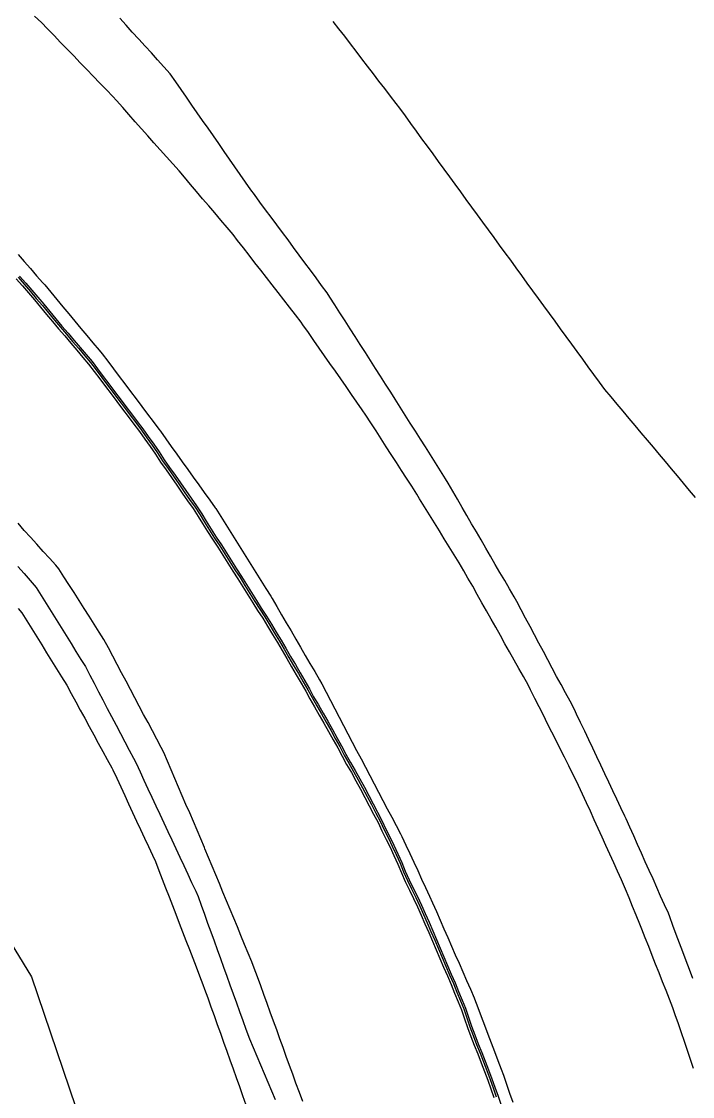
# Model space of a CAD drawing. Extents: x 1901471 to 1963503, y 756461 to 799997.
# Drawn here: x 1940853.7 to 1940925, y 780857.5 to 780971.7 of the extents above; entities that cross this region are included whole.
import ezdxf

# ---------------------------------------------------------------- set-up
doc = ezdxf.new("R2010")
doc.units = 0
for name, color, linetype in [('RD_EX_Conc', 7, 'Continuous'), ('RD_EX_DR_ErosCtrl', 7, 'Continuous'), ('RD_EX_H2O', 7, 'Continuous'), ('RD_EX_Road', 7, 'Continuous'), ('RD_EX_VEG', 7, 'Continuous')]:
    doc.layers.add(name, color=color, linetype=linetype)

msp = doc.modelspace()

# ---------------------------------------------------------------- linework, layer by layer
at = {"layer": 'RD_EX_Conc'}
for points in [[(1940853.13, 780944.4), (1940853.79, 780943.65), (1940854.45, 780942.9), (1940855.07, 780942.17), (1940855.71, 780941.4), (1940856.35, 780940.63), (1940856.99, 780939.87), (1940857.63, 780939.1), (1940858.29, 780938.34), (1940858.93, 780937.58), (1940859.58, 780936.82), (1940860.22, 780936.06), (1940860.83, 780935.34), (1940861.42, 780934.57), (1940862.02, 780933.77), (1940862.62, 780932.97), (1940863.22, 780932.17), (1940863.82, 780931.37), (1940864.42, 780930.57), (1940865.02, 780929.77), (1940865.62, 780928.97), (1940866.22, 780928.17), (1940866.8, 780927.36), (1940867.37, 780926.58), (1940867.93, 780925.76), (1940868.47, 780924.92), (1940869.05, 780924.1), (1940869.63, 780923.29), (1940870.21, 780922.47), (1940870.77, 780921.64), (1940871.34, 780920.82), (1940871.92, 780920.01), (1940872.47, 780919.17), (1940872.91, 780918.41), (1940873.44, 780917.57), (1940873.98, 780916.73), (1940874.54, 780915.9), (1940875.08, 780915.05), (1940875.61, 780914.21), (1940876.14, 780913.36), (1940876.69, 780912.53), (1940877.22, 780911.68), (1940877.75, 780910.83), (1940878.28, 780909.98), (1940878.77, 780909.18), (1940879.33, 780908.35), (1940879.84, 780907.49), (1940880.35, 780906.63), (1940880.88, 780905.78), (1940881.38, 780904.92), (1940881.88, 780904.05), (1940882.39, 780903.19), (1940882.39, 780903.19), (1940882.89, 780902.32), (1940883.4, 780901.46), (1940883.9, 780900.6), (1940884.33, 780899.79), (1940884.84, 780898.93), (1940885.33, 780898.06), (1940885.83, 780897.19), (1940886.32, 780896.32), (1940886.8, 780895.44), (1940887.3, 780894.58), (1940887.76, 780893.69), (1940888.24, 780892.81), (1940888.74, 780891.94), (1940889.22, 780891.07), (1940889.71, 780890.18), (1940890.18, 780889.3), (1940890.64, 780888.42), (1940891.11, 780887.53), (1940891.58, 780886.65), (1940891.99, 780885.74), (1940892.45, 780884.85), (1940892.85, 780884.03), (1940893.26, 780883.12), (1940893.67, 780882.21), (1940894.05, 780881.28), (1940894.47, 780880.37), (1940894.9, 780879.47), (1940895.35, 780878.57), (1940895.77, 780877.67), (1940896.16, 780876.78), (1940896.56, 780875.86), (1940896.97, 780874.95), (1940897.37, 780874.03), (1940897.75, 780873.11), (1940898.15, 780872.19), (1940898.54, 780871.27), (1940898.94, 780870.35), (1940899.34, 780869.44), (1940899.69, 780868.5), (1940900.1, 780867.59), (1940900.43, 780866.74), (1940900.76, 780865.8), (1940901.08, 780864.85), (1940901.43, 780863.91), (1940901.78, 780862.98), (1940902.18, 780862.06), (1940902.54, 780861.12), (1940902.89, 780860.19), (1940903.24, 780859.25), (1940903.56, 780858.36), (1940903.88, 780857.42)], [(1940853.33, 780944.57), (1940853.99, 780943.82), (1940854.64, 780943.07), (1940855.27, 780942.33), (1940855.91, 780941.57), (1940856.55, 780940.8), (1940857.19, 780940.03), (1940857.83, 780939.27), (1940858.49, 780938.51), (1940859.13, 780937.74), (1940859.78, 780936.99), (1940860.42, 780936.22), (1940861.04, 780935.5), (1940861.62, 780934.72), (1940862.22, 780933.92), (1940862.82, 780933.12), (1940863.42, 780932.33), (1940864.03, 780931.53), (1940864.63, 780930.73), (1940865.23, 780929.93), (1940865.83, 780929.13), (1940866.43, 780928.33), (1940867.01, 780927.52), (1940867.58, 780926.73), (1940868.14, 780925.91), (1940868.69, 780925.07), (1940869.26, 780924.25), (1940869.84, 780923.44), (1940870.42, 780922.62), (1940870.98, 780921.79), (1940871.55, 780920.97), (1940872.13, 780920.16), (1940872.68, 780919.32), (1940873.13, 780918.55), (1940873.66, 780917.71), (1940874.2, 780916.86), (1940874.77, 780916.04), (1940875.3, 780915.19), (1940875.83, 780914.35), (1940876.37, 780913.5), (1940876.91, 780912.66), (1940877.44, 780911.82), (1940877.97, 780910.97), (1940878.5, 780910.12), (1940879, 780909.31), (1940879.55, 780908.48), (1940880.07, 780907.62), (1940880.57, 780906.76), (1940881.1, 780905.91), (1940881.6, 780905.05), (1940882.11, 780904.18), (1940882.61, 780903.32), (1940882.61, 780903.32), (1940883.12, 780902.46), (1940883.62, 780901.59), (1940884.12, 780900.73), (1940884.56, 780899.91), (1940885.07, 780899.05), (1940885.56, 780898.18), (1940886.06, 780897.31), (1940886.55, 780896.44), (1940887.03, 780895.56), (1940887.53, 780894.7), (1940887.99, 780893.81), (1940888.47, 780892.93), (1940888.97, 780892.06), (1940889.45, 780891.19), (1940889.94, 780890.31), (1940890.41, 780889.42), (1940890.87, 780888.54), (1940891.34, 780887.65), (1940891.81, 780886.77), (1940892.22, 780885.86), (1940892.68, 780884.97), (1940893.09, 780884.14), (1940893.5, 780883.23), (1940893.91, 780882.31), (1940894.28, 780881.39), (1940894.7, 780880.48), (1940895.14, 780879.58), (1940895.59, 780878.68), (1940896.01, 780877.77), (1940896.4, 780876.88), (1940896.8, 780875.97), (1940897.2, 780875.05), (1940897.61, 780874.14), (1940897.99, 780873.21), (1940898.39, 780872.3), (1940898.78, 780871.38), (1940899.17, 780870.46), (1940899.58, 780869.54), (1940899.93, 780868.61), (1940900.33, 780867.69), (1940900.68, 780866.83), (1940901, 780865.89), (1940901.32, 780864.94), (1940901.67, 780864), (1940902.03, 780863.07), (1940902.43, 780862.15), (1940902.78, 780861.21), (1940903.13, 780860.28), (1940903.49, 780859.34), (1940903.8, 780858.45), (1940904.13, 780857.5)], [(1940853.48, 780944.7), (1940854.14, 780943.95), (1940854.79, 780943.2), (1940855.42, 780942.46), (1940856.06, 780941.7), (1940856.7, 780940.93), (1940857.34, 780940.16), (1940857.98, 780939.39), (1940858.64, 780938.64), (1940859.28, 780937.87), (1940859.94, 780937.12), (1940860.58, 780936.35), (1940861.2, 780935.63), (1940861.78, 780934.84), (1940862.38, 780934.04), (1940862.98, 780933.25), (1940863.58, 780932.45), (1940864.19, 780931.65), (1940864.79, 780930.85), (1940865.39, 780930.05), (1940865.99, 780929.25), (1940866.59, 780928.45), (1940867.17, 780927.64), (1940867.74, 780926.85), (1940868.31, 780926.03), (1940868.85, 780925.19), (1940869.42, 780924.37), (1940870.01, 780923.55), (1940870.58, 780922.74), (1940871.15, 780921.91), (1940871.71, 780921.09), (1940872.3, 780920.27), (1940872.85, 780919.44), (1940873.3, 780918.66), (1940873.83, 780917.81), (1940874.37, 780916.97), (1940874.93, 780916.14), (1940875.47, 780915.3), (1940876, 780914.45), (1940876.53, 780913.61), (1940877.08, 780912.77), (1940877.61, 780911.92), (1940878.14, 780911.07), (1940878.67, 780910.23), (1940879.17, 780909.42), (1940879.73, 780908.58), (1940880.24, 780907.72), (1940880.74, 780906.86), (1940881.27, 780906.01), (1940881.78, 780905.15), (1940882.28, 780904.28), (1940882.79, 780903.42), (1940882.79, 780903.42), (1940883.29, 780902.56), (1940883.79, 780901.69), (1940884.3, 780900.83), (1940884.73, 780900), (1940885.25, 780899.15), (1940885.74, 780898.27), (1940886.24, 780897.41), (1940886.73, 780896.53), (1940887.21, 780895.66), (1940887.71, 780894.79), (1940888.17, 780893.9), (1940888.65, 780893.02), (1940889.15, 780892.16), (1940889.63, 780891.28), (1940890.12, 780890.4), (1940890.58, 780889.52), (1940891.05, 780888.63), (1940891.52, 780887.75), (1940891.98, 780886.86), (1940892.4, 780885.95), (1940892.86, 780885.06), (1940893.27, 780884.22), (1940893.68, 780883.31), (1940894.09, 780882.4), (1940894.47, 780881.47), (1940894.88, 780880.56), (1940895.32, 780879.66), (1940895.77, 780878.77), (1940896.19, 780877.86), (1940896.58, 780876.96), (1940896.99, 780876.05), (1940897.39, 780875.13), (1940897.79, 780874.22), (1940898.17, 780873.29), (1940898.57, 780872.38), (1940898.97, 780871.46), (1940899.36, 780870.54), (1940899.76, 780869.62), (1940900.12, 780868.69), (1940900.52, 780867.77), (1940900.86, 780866.9), (1940901.19, 780865.96), (1940901.51, 780865.01), (1940901.86, 780864.07), (1940902.21, 780863.14), (1940902.61, 780862.22), (1940902.97, 780861.29), (1940903.32, 780860.35), (1940903.67, 780859.41), (1940903.99, 780858.51), (1940904.32, 780857.56), (1940904.64, 780856.62)]]:
    msp.add_lwpolyline(points, dxfattribs=at)
at = {"layer": 'RD_EX_DR_ErosCtrl'}
for points in [[(1940883.57, 780857.01), (1940883.22, 780857.94), (1940882.85, 780858.96), (1940882.51, 780859.9), (1940882.17, 780860.84), (1940881.83, 780861.78), (1940881.49, 780862.72), (1940881.15, 780863.66), (1940880.81, 780864.6), (1940880.47, 780865.54), (1940880.13, 780866.48), (1940879.79, 780867.42), (1940879.45, 780868.36), (1940879.11, 780869.3), (1940878.77, 780870.24), (1940878.43, 780871.18), (1940878.15, 780871.85), (1940877.77, 780872.77), (1940877.39, 780873.69), (1940877.01, 780874.62), (1940876.63, 780875.54), (1940876.24, 780876.47), (1940875.86, 780877.39), (1940875.48, 780878.32), (1940875.1, 780879.24), (1940874.72, 780880.16), (1940874.34, 780881.09), (1940873.95, 780882.01), (1940873.57, 780882.94), (1940873.19, 780883.86), (1940873.14, 780883.98), (1940872.75, 780884.9), (1940872.75, 780884.9), (1940872.35, 780885.82), (1940871.96, 780886.74), (1940871.57, 780887.66), (1940871.17, 780888.57), (1940870.78, 780889.49), (1940870.39, 780890.41), (1940869.99, 780891.33), (1940869.6, 780892.25), (1940869.21, 780893.17), (1940868.81, 780894.09), (1940868.54, 780894.6), (1940868.08, 780895.48), (1940867.61, 780896.37), (1940867.14, 780897.25), (1940866.67, 780898.13), (1940866.2, 780899.01), (1940865.74, 780899.9), (1940865.27, 780900.78), (1940864.8, 780901.66), (1940864.33, 780902.55), (1940863.86, 780903.43), (1940863.4, 780904.31), (1940862.93, 780905.2), (1940862.46, 780906.08), (1940861.96, 780906.86), (1940861.43, 780907.7), (1940860.89, 780908.55), (1940860.35, 780909.39), (1940859.81, 780910.23), (1940859.28, 780911.07), (1940858.74, 780911.92), (1940858.2, 780912.76), (1940857.66, 780913.6), (1940857.34, 780913.97), (1940856.67, 780914.71), (1940856, 780915.45), (1940855.33, 780916.2), (1940854.66, 780916.94), (1940853.99, 780917.68), (1940853.33, 780918.43)], [(1940853.35, 780909.37), (1940853.73, 780908.92), (1940854.25, 780908.07), (1940854.78, 780907.22), (1940855.31, 780906.37), (1940855.84, 780905.52), (1940856.36, 780904.67), (1940856.89, 780903.82), (1940857.42, 780902.97), (1940857.94, 780902.12), (1940858.5, 780901.22), (1940858.98, 780900.34), (1940859.46, 780899.46), (1940859.94, 780898.59), (1940860.42, 780897.71), (1940860.9, 780896.83), (1940861.37, 780895.96), (1940861.85, 780895.08), (1940862.33, 780894.2), (1940862.81, 780893.32), (1940863.29, 780892.45), (1940863.4, 780892.24), (1940863.82, 780891.34), (1940864.24, 780890.43), (1940864.66, 780889.52), (1940865.08, 780888.62), (1940865.5, 780887.71), (1940865.92, 780886.8), (1940866.34, 780885.9), (1940866.76, 780884.99), (1940867.18, 780884.08), (1940867.61, 780883.18), (1940867.93, 780882.49), (1940867.93, 780882.49), (1940868.29, 780881.55), (1940868.65, 780880.62), (1940869.01, 780879.69), (1940869.37, 780878.75), (1940869.73, 780877.82), (1940870.09, 780876.89), (1940870.45, 780875.96), (1940870.81, 780875.02), (1940871.17, 780874.09), (1940871.53, 780873.16), (1940871.89, 780872.22), (1940872.25, 780871.29), (1940872.61, 780870.36), (1940872.97, 780869.43), (1940873.15, 780868.95), (1940873.48, 780868.01), (1940873.82, 780867.07), (1940874.16, 780866.13), (1940874.49, 780865.19), (1940874.83, 780864.25), (1940875.16, 780863.3), (1940875.5, 780862.36), (1940875.84, 780861.42), (1940876.17, 780860.48), (1940876.51, 780859.54), (1940876.85, 780858.6), (1940877.18, 780857.65), (1940877.53, 780856.66)]]:
    msp.add_lwpolyline(points, dxfattribs=at)
at = {"layer": 'RD_EX_H2O'}
for points in [[(1940886.78, 780971.75), (1940887.39, 780970.96), (1940888, 780970.17), (1940888.61, 780969.37), (1940889.21, 780968.58), (1940889.82, 780967.79), (1940890.43, 780967), (1940891.04, 780966.2), (1940891.64, 780965.41), (1940892.25, 780964.62), (1940892.86, 780963.82), (1940893.47, 780963.03), (1940893.85, 780962.52), (1940894.44, 780961.72), (1940895.03, 780960.91), (1940895.62, 780960.1), (1940896.21, 780959.29), (1940896.8, 780958.49), (1940897.39, 780957.68), (1940897.98, 780956.87), (1940898.57, 780956.06), (1940899.16, 780955.25), (1940899.75, 780954.45), (1940900.33, 780953.64), (1940900.92, 780952.83), (1940901.51, 780952.02), (1940902.1, 780951.22), (1940902.69, 780950.41), (1940903.28, 780949.6), (1940903.87, 780948.79), (1940904.46, 780947.98), (1940905.05, 780947.18), (1940905.64, 780946.37), (1940906.23, 780945.56), (1940906.82, 780944.75), (1940907.4, 780943.95), (1940907.99, 780943.14), (1940908.58, 780942.33), (1940909.17, 780941.52), (1940909.76, 780940.71), (1940910.35, 780939.91), (1940910.94, 780939.1), (1940911.53, 780938.29), (1940912.12, 780937.48), (1940912.71, 780936.68), (1940913.3, 780935.87), (1940913.88, 780935.06), (1940914.47, 780934.25), (1940915.06, 780933.44), (1940915.65, 780932.63), (1940916.3, 780931.87), (1940916.94, 780931.1), (1940917.58, 780930.34), (1940918.22, 780929.58), (1940918.86, 780928.81), (1940919.5, 780928.05), (1940920.15, 780927.28), (1940920.79, 780926.52), (1940921.43, 780925.75), (1940922.07, 780924.99), (1940922.71, 780924.22), (1940923.35, 780923.46), (1940923.99, 780922.69), (1940924.64, 780921.93), (1940925.28, 780921.16)], [(1940853.31, 780913.84), (1940853.97, 780913.09), (1940854.63, 780912.34), (1940855.26, 780911.61), (1940855.79, 780910.76), (1940856.32, 780909.91), (1940856.85, 780909.06), (1940857.37, 780908.21), (1940857.9, 780907.36), (1940858.43, 780906.51), (1940858.96, 780905.66), (1940859.48, 780904.81), (1940860.01, 780903.96), (1940860.49, 780903.2), (1940860.95, 780902.31), (1940861.42, 780901.43), (1940861.88, 780900.54), (1940862.34, 780899.66), (1940862.81, 780898.77), (1940863.27, 780897.89), (1940863.74, 780897), (1940864.2, 780896.11), (1940864.67, 780895.23), (1940865.13, 780894.34), (1940865.6, 780893.46), (1940865.87, 780892.94), (1940866.29, 780892.04), (1940866.71, 780891.13), (1940867.13, 780890.23), (1940867.55, 780889.32), (1940867.98, 780888.41), (1940868.4, 780887.51), (1940868.82, 780886.6), (1940869.24, 780885.69), (1940869.66, 780884.79), (1940870.09, 780883.88), (1940870.51, 780882.97), (1940870.93, 780882.07), (1940871.35, 780881.16), (1940871.77, 780880.25), (1940872.2, 780879.35), (1940872.46, 780878.79), (1940872.8, 780877.85), (1940873.13, 780876.91), (1940873.47, 780875.96), (1940873.81, 780875.02), (1940874.15, 780874.08), (1940874.49, 780873.14), (1940874.83, 780872.2), (1940875.17, 780871.26), (1940875.51, 780870.32), (1940875.84, 780869.38), (1940876.18, 780868.44), (1940876.52, 780867.5), (1940876.86, 780866.56), (1940877.2, 780865.62), (1940877.54, 780864.68), (1940877.91, 780863.65), (1940878.3, 780862.73), (1940878.69, 780861.8), (1940879.07, 780860.88), (1940879.46, 780859.96), (1940879.85, 780859.04), (1940880.24, 780858.12), (1940880.63, 780857.2)]]:
    msp.add_lwpolyline(points, dxfattribs=at)
at = {"layer": 'RD_EX_Road'}
for points in [[(1940925.1, 780860.52), (1940924.78, 780861.46), (1940924.45, 780862.41), (1940924.13, 780863.36), (1940923.81, 780864.3), (1940923.48, 780865.25), (1940923.16, 780866.2), (1940922.91, 780866.94), (1940922.54, 780867.87), (1940922.17, 780868.8), (1940921.8, 780869.73), (1940921.43, 780870.66), (1940921.07, 780871.59), (1940920.7, 780872.52), (1940920.33, 780873.45), (1940919.96, 780874.38), (1940919.59, 780875.31), (1940919.59, 780875.31), (1940919.38, 780875.85), (1940919, 780876.78), (1940918.62, 780877.7), (1940918.24, 780878.63), (1940917.86, 780879.55), (1940917.45, 780880.55), (1940917.03, 780881.46), (1940916.62, 780882.37), (1940916.2, 780883.28), (1940915.79, 780884.19), (1940915.37, 780885.1), (1940914.96, 780886.01), (1940914.54, 780886.92), (1940914.13, 780887.83), (1940913.71, 780888.74), (1940913.3, 780889.65), (1940912.88, 780890.56), (1940912.73, 780890.89), (1940912.28, 780891.78), (1940911.83, 780892.67), (1940911.38, 780893.57), (1940910.94, 780894.46), (1940910.49, 780895.35), (1940910.04, 780896.25), (1940909.59, 780897.14), (1940909.14, 780898.04), (1940908.69, 780898.93), (1940908.24, 780899.82), (1940907.79, 780900.72), (1940907.51, 780901.28), (1940907.02, 780902.15), (1940906.53, 780903.02), (1940906.04, 780903.89), (1940905.55, 780904.76), (1940905.06, 780905.64), (1940904.57, 780906.51), (1940904.08, 780907.38), (1940903.59, 780908.25), (1940903.1, 780909.12), (1940902.61, 780909.99), (1940902.12, 780910.87), (1940901.63, 780911.74), (1940901.13, 780912.61), (1940900.7, 780913.37), (1940900.18, 780914.23), (1940899.66, 780915.08), (1940899.13, 780915.93), (1940898.61, 780916.78), (1940898.09, 780917.64), (1940897.56, 780918.49), (1940897.04, 780919.34), (1940896.52, 780920.19), (1940895.99, 780921.04), (1940895.7, 780921.53), (1940895.15, 780922.37), (1940894.61, 780923.21), (1940894.07, 780924.05), (1940893.53, 780924.89), (1940892.98, 780925.73), (1940892.44, 780926.57), (1940891.9, 780927.41), (1940891.36, 780928.25), (1940890.81, 780929.09), (1940890.27, 780929.93), (1940890.27, 780929.93), (1940889.9, 780930.49), (1940889.33, 780931.31), (1940888.76, 780932.13), (1940888.19, 780932.95), (1940887.61, 780933.77), (1940887.04, 780934.59), (1940886.47, 780935.41), (1940885.9, 780936.23), (1940885.32, 780937.05), (1940884.75, 780937.87), (1940884.18, 780938.69), (1940883.6, 780939.51), (1940883.4, 780939.8), (1940882.79, 780940.59), (1940882.17, 780941.38), (1940881.56, 780942.17), (1940880.95, 780942.96), (1940880.34, 780943.75), (1940879.72, 780944.54), (1940879.11, 780945.33), (1940878.5, 780946.12), (1940877.89, 780946.91), (1940877.28, 780947.7), (1940876.66, 780948.49), (1940876.18, 780949.11), (1940875.54, 780949.87), (1940874.89, 780950.63), (1940874.24, 780951.4), (1940873.59, 780952.16), (1940872.94, 780952.92), (1940872.29, 780953.68), (1940871.65, 780954.44), (1940871, 780955.2), (1940870.43, 780955.87), (1940869.76, 780956.62), (1940869.1, 780957.36), (1940868.44, 780958.11), (1940867.77, 780958.86), (1940867.11, 780959.6), (1940866.44, 780960.35), (1940865.78, 780961.1), (1940865.11, 780961.85), (1940864.45, 780962.59), (1940863.78, 780963.34), (1940863.4, 780963.77), (1940862.71, 780964.49), (1940862.01, 780965.21), (1940861.32, 780965.93), (1940860.62, 780966.65), (1940859.93, 780967.37), (1940859.24, 780968.09), (1940858.54, 780968.81), (1940857.85, 780969.53), (1940857.16, 780970.25), (1940856.46, 780970.97), (1940855.83, 780971.63), (1940855.09, 780972.3)], [(1940925.01, 780870.08), (1940924.66, 780871.01), (1940924.31, 780871.95), (1940923.96, 780872.89), (1940923.61, 780873.82), (1940923.26, 780874.76), (1940922.91, 780875.7), (1940922.56, 780876.63), (1940922.42, 780877), (1940922.01, 780877.91), (1940922.01, 780877.91), (1940921.6, 780878.83), (1940921.2, 780879.74), (1940920.79, 780880.65), (1940920.38, 780881.56), (1940919.97, 780882.48), (1940919.56, 780883.39), (1940919.15, 780884.3), (1940918.75, 780885.21), (1940918.34, 780886.13), (1940917.93, 780887.04), (1940917.81, 780887.31), (1940917.38, 780888.21), (1940916.95, 780889.11), (1940916.52, 780890.02), (1940916.1, 780890.92), (1940915.67, 780891.83), (1940915.24, 780892.73), (1940914.81, 780893.63), (1940914.38, 780894.54), (1940913.96, 780895.44), (1940913.53, 780896.34), (1940913.1, 780897.25), (1940912.67, 780898.15), (1940912.44, 780898.64), (1940911.97, 780899.52), (1940911.5, 780900.41), (1940911.03, 780901.29), (1940910.55, 780902.17), (1940910.08, 780903.05), (1940909.61, 780903.93), (1940909.14, 780904.81), (1940908.67, 780905.7), (1940908.2, 780906.58), (1940907.73, 780907.46), (1940907.25, 780908.34), (1940906.78, 780909.22), (1940906.31, 780910.11), (1940906.04, 780910.61), (1940905.54, 780911.47), (1940905.04, 780912.34), (1940904.53, 780913.2), (1940904.03, 780914.07), (1940903.53, 780914.93), (1940903.03, 780915.8), (1940902.53, 780916.66), (1940902.02, 780917.52), (1940901.52, 780918.39), (1940901.02, 780919.25), (1940900.52, 780920.12), (1940900.01, 780920.98), (1940899.51, 780921.85), (1940899.01, 780922.71), (1940898.75, 780923.16), (1940898.21, 780924.01), (1940897.68, 780924.85), (1940897.14, 780925.69), (1940896.61, 780926.54), (1940896.07, 780927.38), (1940895.54, 780928.23), (1940895, 780929.07), (1940894.47, 780929.92), (1940893.93, 780930.76), (1940893.4, 780931.61), (1940892.92, 780932.36), (1940892.92, 780932.36), (1940892.38, 780933.2), (1940891.84, 780934.05), (1940891.3, 780934.89), (1940890.76, 780935.73), (1940890.23, 780936.57), (1940889.69, 780937.42), (1940889.15, 780938.26), (1940888.61, 780939.1), (1940888.07, 780939.94), (1940887.53, 780940.78), (1940886.99, 780941.63), (1940886.46, 780942.47), (1940886.18, 780942.91), (1940885.58, 780943.71), (1940884.99, 780944.51), (1940884.39, 780945.32), (1940883.79, 780946.12), (1940883.2, 780946.92), (1940882.6, 780947.73), (1940882.01, 780948.53), (1940881.41, 780949.33), (1940880.82, 780950.14), (1940880.22, 780950.94), (1940879.63, 780951.74), (1940879.03, 780952.54), (1940878.44, 780953.35), (1940878.07, 780953.85), (1940877.5, 780954.67), (1940876.93, 780955.49), (1940876.36, 780956.31), (1940875.79, 780957.13), (1940875.22, 780957.95), (1940874.65, 780958.77), (1940874.08, 780959.59), (1940873.51, 780960.41), (1940872.94, 780961.23), (1940872.37, 780962.05), (1940871.8, 780962.87), (1940871.23, 780963.7), (1940870.66, 780964.52), (1940870.09, 780965.34), (1940869.5, 780966.18), (1940868.83, 780966.92), (1940868.16, 780967.66), (1940867.49, 780968.4), (1940866.82, 780969.14), (1940866.15, 780969.88), (1940865.47, 780970.62), (1940864.8, 780971.36), (1940864.13, 780972.1)], [(1940853.33, 780947), (1940853.99, 780946.24), (1940854.65, 780945.49), (1940855.3, 780944.74), (1940855.96, 780943.98), (1940856.17, 780943.75), (1940856.81, 780942.98), (1940857.45, 780942.21), (1940858.09, 780941.44), (1940858.73, 780940.68), (1940859.37, 780939.91), (1940860.01, 780939.14), (1940860.65, 780938.37), (1940861.29, 780937.61), (1940861.93, 780936.84), (1940862.27, 780936.44), (1940862.87, 780935.64), (1940863.47, 780934.84), (1940864.07, 780934.04), (1940864.67, 780933.24), (1940865.27, 780932.44), (1940865.87, 780931.64), (1940866.47, 780930.84), (1940867.07, 780930.04), (1940867.67, 780929.24), (1940868.27, 780928.44), (1940868.45, 780928.21), (1940869.03, 780927.4), (1940869.61, 780926.58), (1940870.19, 780925.77), (1940870.78, 780924.96), (1940871.36, 780924.15), (1940871.94, 780923.33), (1940872.52, 780922.52), (1940873.11, 780921.71), (1940873.69, 780920.89), (1940874.27, 780920.08), (1940874.33, 780920), (1940874.86, 780919.15), (1940875.39, 780918.3), (1940875.92, 780917.45), (1940876.46, 780916.61), (1940876.99, 780915.76), (1940877.52, 780914.91), (1940878.05, 780914.06), (1940878.58, 780913.22), (1940879.11, 780912.37), (1940879.64, 780911.52), (1940880.17, 780910.68), (1940880.31, 780910.45), (1940880.82, 780909.58), (1940881.32, 780908.72), (1940881.82, 780907.86), (1940882.33, 780906.99), (1940882.83, 780906.13), (1940883.33, 780905.27), (1940883.84, 780904.4), (1940884.34, 780903.54), (1940884.85, 780902.68), (1940885.35, 780901.81), (1940885.6, 780901.38), (1940886.06, 780900.49), (1940886.53, 780899.61), (1940886.99, 780898.72), (1940887.45, 780897.84), (1940887.92, 780896.95), (1940888.38, 780896.06), (1940888.84, 780895.18), (1940889.3, 780894.29), (1940889.77, 780893.4), (1940890.23, 780892.52), (1940890.69, 780891.63), (1940891.16, 780890.75), (1940891.63, 780889.86), (1940892.09, 780888.98), (1940892.56, 780888.09), (1940893.03, 780887.21), (1940893.5, 780886.33), (1940893.96, 780885.44), (1940894.11, 780885.16), (1940894.53, 780884.25), (1940894.95, 780883.35), (1940895.37, 780882.44), (1940895.79, 780881.53), (1940896.2, 780880.62), (1940896.62, 780879.72), (1940897.04, 780878.81), (1940897.37, 780878.09), (1940897.77, 780877.18), (1940898.17, 780876.26), (1940898.58, 780875.35), (1940898.98, 780874.43), (1940899.38, 780873.52), (1940899.78, 780872.6), (1940900.18, 780871.68), (1940900.58, 780870.77), (1940900.99, 780869.85), (1940901.39, 780868.94), (1940901.79, 780868.02), (1940901.84, 780867.91), (1940902.19, 780866.97), (1940902.54, 780866.04), (1940902.9, 780865.1), (1940903.25, 780864.17), (1940903.6, 780863.23), (1940903.96, 780862.3), (1940904.31, 780861.36), (1940904.66, 780860.43), (1940904.91, 780859.78), (1940905.23, 780858.83), (1940905.55, 780857.89), (1940905.88, 780856.94)]]:
    msp.add_lwpolyline(points, dxfattribs=at)
at = {"layer": 'RD_EX_VEG'}
msp.add_lwpolyline([(1940477.38, 780722.05), (1940479.17, 780738.6), (1940481.33, 780748.79), (1940487.32, 780761.93), (1940511.88, 780814.16), (1940551.3, 780850.25), (1940566.52, 780875.27), (1940584.64, 780899.06), (1940613.24, 780927.55), (1940652.28, 780948.51), (1940683.33, 780959.47), (1940712.34, 780965.99), (1940740.62, 780966.47), (1940769.73, 780955.62), (1940788.66, 780945.65), (1940817.84, 780921.01), (1940834.96, 780902.64), (1940854.76, 780870.25), (1940867.51, 780832.66), (1940877.68, 780807.55), (1940879.34, 780770.82), (1940883.23, 780735.47), (1940878.59, 780706.15)], dxfattribs=at)

doc.saveas('drawing.dxf')
